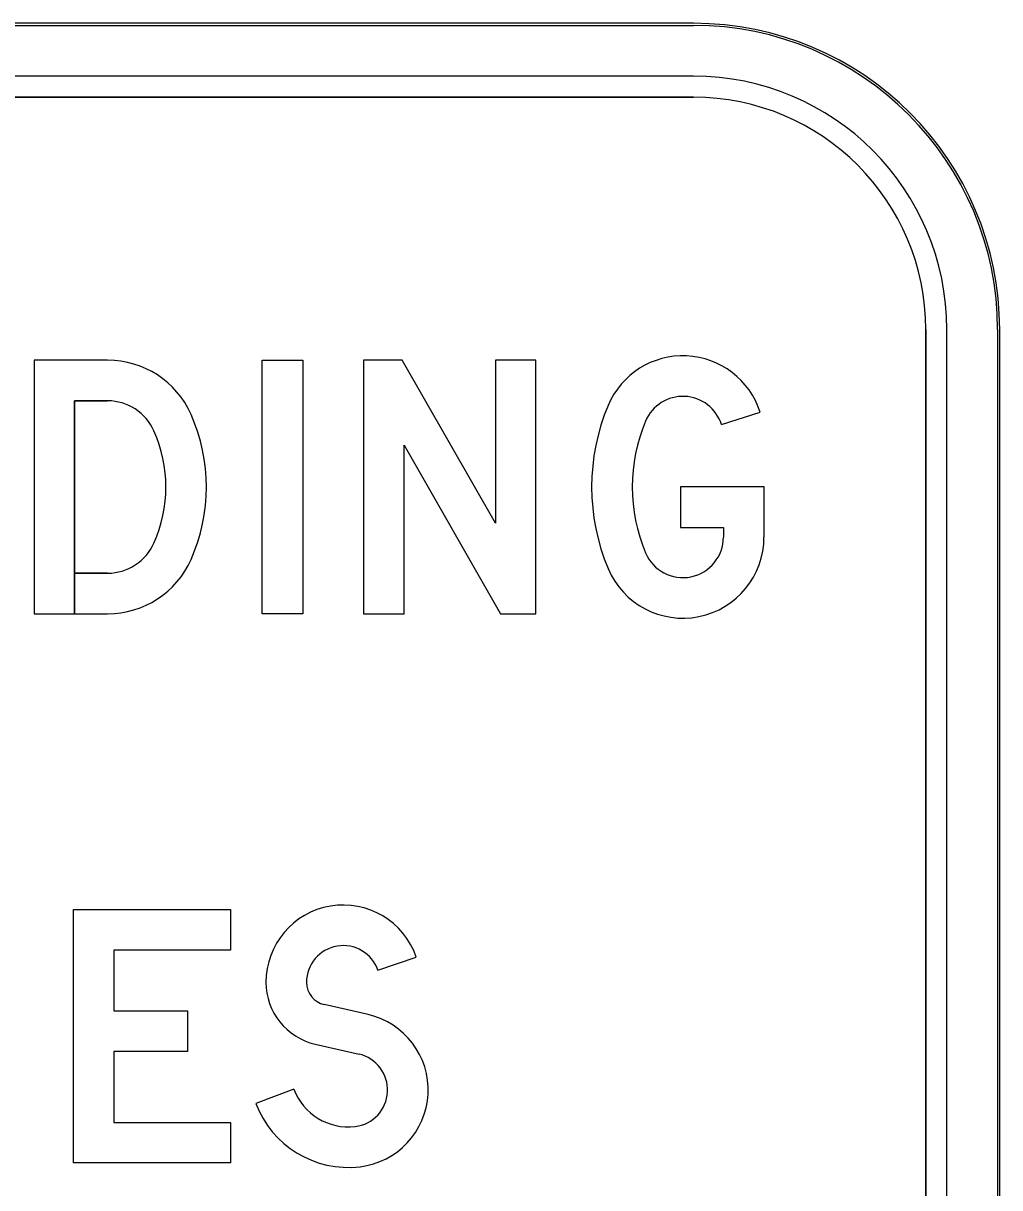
# Model space of a CAD drawing. Extents: x 0 to 770, y 0 to 495.
# Drawn here: x 491.51 to 531.7, y 88.42 to 136.33 of the extents above; entities that cross this region are included whole.
import ezdxf

# ---------------------------------------------------------------- set-up
doc = ezdxf.new("R2010")
doc.units = 0
for name, color, linetype in [('GSBWFill', 7, 'Continuous'), ('GSColorFill', 7, 'Continuous'), ('GSOutline', 7, 'Continuous')]:
    doc.layers.add(name, color=color, linetype=linetype)

msp = doc.modelspace()

# ---------------------------------------------------------------- linework, layer by layer
at = {"layer": 'GSBWFill'}
for p, q in [((519.099, 136.335), (460.853, 136.335)), ((519.099, 134.161), (460.853, 134.161)), ((460.853, 133.292), (519.099, 133.292)), ((528.662, 123.729), (528.662, 65.482)), ((529.531, 65.482), (529.531, 123.729)), ((531.705, 65.482), (531.705, 123.729)), ((520.254, 119.821), (521.844, 120.33)), ((494.987, 113.705), (493.628, 113.705)), ((506.114, 97.362), (507.691, 97.909)), ((505.704, 95.541), (503.903, 95.951)), ((503.533, 94.323), (505.334, 93.914)), ((502.648, 92.473), (501.086, 91.885))]:
    msp.add_line(p, q, dxfattribs=at)
for points in [[(494.987, 122.469), (491.958, 122.469), (491.958, 112.036), (493.627, 112.036), (493.627, 120.799), (494.987, 120.799)], [(518.56, 117.252), (518.56, 115.583), (520.334, 115.583), (520.334, 115.192)], [(522.003, 115.192), (522.003, 117.252), (518.56, 117.252)], [(493.628, 113.705), (493.628, 112.036), (494.987, 112.036)]]:
    msp.add_lwpolyline(points, dxfattribs=at)
for points in [[(501.347, 122.469), (503.016, 122.469), (503.016, 112.036), (501.347, 112.036)], [(512.614, 112.036), (512.614, 122.469), (510.945, 122.469), (510.945, 115.766), (507.114, 122.469), (505.52, 122.469), (505.52, 112.036), (507.189, 112.036), (507.189, 118.974), (511.153, 112.036)], [(500.043, 98.196), (495.244, 98.196), (495.244, 95.693), (498.278, 95.693), (498.278, 94.023), (495.244, 94.023), (495.244, 91.102), (500.043, 91.102), (500.043, 89.433), (493.575, 89.433), (493.575, 99.865), (500.043, 99.865)]]:
    msp.add_lwpolyline(points, close=True, dxfattribs=at)
for centre, radius, start, end in [((519.099, 123.729), 12.606, 0, 90), ((519.099, 123.729), 10.432, 0, 90), ((519.099, 123.729), 9.563, 0, 90), ((518.664, 119.313), 3.338, 17.7394, 157.1013), ((518.664, 119.313), 1.669, 17.7394, 157.1013), ((523.542, 117.252), 8.633, 157.1013, 202.8987), ((523.542, 117.252), 6.964, 157.1013, 202.8987), ((518.664, 115.192), 3.338, 202.8987, 0), ((518.664, 115.192), 1.669, 202.8987, 0), ((504.685, 96.866), 3.182, 19.1395, 180), ((504.685, 96.866), 1.513, 19.1395, 180), ((504.112, 96.866), 2.608, 180, 257.1915), ((504.112, 96.866), 0.939, 180, 257.1915), ((504.998, 92.439), 3.182, 276.7854, 77.1915), ((504.998, 92.439), 1.513, 276.7854, 77.1915), ((504.894, 93.319), 2.399, 200.6442, 276.7854), ((504.894, 93.319), 4.069, 200.6442, 276.7854)]:
    msp.add_arc(centre, radius, start, end, dxfattribs=at)
for centre, major_axis, start_param, end_param in [((494.987, 118.713), (0, 3.756), 5.13024, 6.283185), ((494.987, 118.713), (0, 2.086), 5.13024, 6.283185), ((491.697, 117.252), (0, 7.355), 4.294538, 5.13024), ((491.697, 117.252), (0, 5.686), 4.294538, 5.13024), ((494.987, 115.792), (0, 2.086), 3.141593, 4.294538), ((494.987, 115.792), (0, 3.756), 3.141593, 4.294538)]:
    msp.add_ellipse(centre, major_axis=major_axis, ratio=0.999993, start_param=start_param, end_param=end_param, dxfattribs=at)
at = {"layer": 'GSColorFill'}
for p, q in [((519.099, 136.335), (460.853, 136.335)), ((519.099, 136.335), (460.853, 136.335)), ((460.853, 136.248), (519.099, 136.248)), ((519.099, 134.161), (460.853, 134.161)), ((460.853, 133.292), (519.099, 133.292)), ((528.662, 123.729), (528.662, 65.482)), ((529.531, 65.482), (529.531, 123.729)), ((531.618, 123.729), (531.618, 65.482)), ((531.705, 65.482), (531.705, 123.729)), ((531.705, 65.482), (531.705, 123.729)), ((520.254, 119.821), (521.844, 120.33)), ((494.987, 113.705), (493.628, 113.705)), ((506.114, 97.362), (507.691, 97.909)), ((505.704, 95.541), (503.903, 95.951)), ((503.533, 94.323), (505.334, 93.914)), ((502.648, 92.473), (501.086, 91.885))]:
    msp.add_line(p, q, dxfattribs=at)
for points in [[(494.987, 122.469), (491.958, 122.469), (491.958, 112.036), (493.627, 112.036), (493.627, 120.799), (494.987, 120.799)], [(518.56, 117.252), (518.56, 115.583), (520.334, 115.583), (520.334, 115.192)], [(522.003, 115.192), (522.003, 117.252), (518.56, 117.252)], [(493.628, 113.705), (493.628, 112.036), (494.987, 112.036)]]:
    msp.add_lwpolyline(points, dxfattribs=at)
for points in [[(501.347, 122.469), (503.016, 122.469), (503.016, 112.036), (501.347, 112.036)], [(512.614, 112.036), (512.614, 122.469), (510.945, 122.469), (510.945, 115.766), (507.114, 122.469), (505.52, 122.469), (505.52, 112.036), (507.189, 112.036), (507.189, 118.974), (511.153, 112.036)], [(500.043, 98.196), (495.244, 98.196), (495.244, 95.693), (498.278, 95.693), (498.278, 94.023), (495.244, 94.023), (495.244, 91.102), (500.043, 91.102), (500.043, 89.433), (493.575, 89.433), (493.575, 99.865), (500.043, 99.865)]]:
    msp.add_lwpolyline(points, close=True, dxfattribs=at)
for centre, radius, start, end in [((519.099, 123.729), 12.606, 0, 90), ((519.099, 123.729), 12.606, 0, 90), ((519.099, 123.729), 12.519, 0, 90), ((519.099, 123.729), 10.432, 0, 90), ((519.099, 123.729), 9.563, 0, 90), ((518.664, 119.313), 3.338, 17.7394, 157.1013), ((518.664, 119.313), 1.669, 17.7394, 157.1013), ((523.542, 117.252), 8.633, 157.1013, 202.8987), ((523.542, 117.252), 6.964, 157.1013, 202.8987), ((518.664, 115.192), 3.338, 202.8987, 0), ((518.664, 115.192), 1.669, 202.8987, 0), ((504.685, 96.866), 3.182, 19.1395, 180), ((504.685, 96.866), 1.513, 19.1395, 180), ((504.112, 96.866), 2.608, 180, 257.1915), ((504.112, 96.866), 0.939, 180, 257.1915), ((504.998, 92.439), 3.182, 276.7854, 77.1915), ((504.998, 92.439), 1.513, 276.7854, 77.1915), ((504.894, 93.319), 2.399, 200.6442, 276.7854), ((504.894, 93.319), 4.069, 200.6442, 276.7854)]:
    msp.add_arc(centre, radius, start, end, dxfattribs=at)
for centre, major_axis, start_param, end_param in [((494.987, 118.713), (0, 3.756), 5.13024, 6.283185), ((494.987, 118.713), (0, 2.086), 5.13024, 6.283185), ((491.697, 117.252), (0, 7.355), 4.294538, 5.13024), ((491.697, 117.252), (0, 5.686), 4.294538, 5.13024), ((494.987, 115.792), (0, 2.086), 3.141593, 4.294538), ((494.987, 115.792), (0, 3.756), 3.141593, 4.294538)]:
    msp.add_ellipse(centre, major_axis=major_axis, ratio=0.999993, start_param=start_param, end_param=end_param, dxfattribs=at)
at = {"layer": 'GSOutline'}
for p, q in [((519.099, 136.335), (460.853, 136.335)), ((519.099, 134.161), (460.853, 134.161)), ((519.099, 133.292), (460.853, 133.292)), ((528.662, 65.482), (528.662, 123.729)), ((529.531, 65.482), (529.531, 123.729)), ((531.705, 65.482), (531.705, 123.729)), ((494.987, 122.469), (491.958, 122.469)), ((494.987, 120.799), (493.627, 120.799)), ((520.254, 119.821), (521.844, 120.33)), ((506.114, 97.362), (507.691, 97.909)), ((505.704, 95.541), (503.903, 95.951)), ((503.533, 94.323), (505.334, 93.914)), ((502.648, 92.473), (501.086, 91.885))]:
    msp.add_line(p, q, dxfattribs=at)
for points in [[(491.958, 122.469), (491.958, 112.036), (494.987, 112.036)], [(493.627, 120.799), (493.627, 113.705), (494.987, 113.705)], [(518.56, 117.252), (518.56, 115.583), (520.334, 115.583), (520.334, 115.192)], [(522.003, 115.192), (522.003, 117.252), (518.56, 117.252)]]:
    msp.add_lwpolyline(points, dxfattribs=at)
for points in [[(501.347, 122.469), (503.016, 122.469), (503.016, 112.036), (501.347, 112.036)], [(512.614, 112.036), (512.614, 122.469), (510.945, 122.469), (510.945, 115.766), (507.114, 122.469), (505.52, 122.469), (505.52, 112.036), (507.189, 112.036), (507.189, 118.974), (511.153, 112.036)], [(500.043, 98.196), (495.244, 98.196), (495.244, 95.693), (498.278, 95.693), (498.278, 94.023), (495.244, 94.023), (495.244, 91.102), (500.043, 91.102), (500.043, 89.433), (493.575, 89.433), (493.575, 99.865), (500.043, 99.865)]]:
    msp.add_lwpolyline(points, close=True, dxfattribs=at)
for centre, radius, start, end in [((519.099, 123.729), 12.606, 0, 90), ((519.099, 123.729), 10.432, 0, 90), ((519.099, 123.729), 9.563, 0, 90), ((518.664, 119.313), 3.338, 17.7394, 157.1013), ((518.664, 119.313), 1.669, 17.7394, 157.1013), ((523.542, 117.252), 8.633, 157.1013, 202.8987), ((523.542, 117.252), 6.964, 157.1013, 202.8987), ((518.664, 115.192), 3.338, 202.8987, 0), ((518.664, 115.192), 1.669, 202.8987, 0), ((504.685, 96.866), 3.182, 19.1395, 180), ((504.685, 96.866), 1.513, 19.1395, 180), ((504.112, 96.866), 2.608, 180, 257.1915), ((504.112, 96.866), 0.939, 180, 257.1915), ((504.998, 92.439), 3.182, 276.7854, 77.1915), ((504.998, 92.439), 1.513, 276.7854, 77.1915), ((504.894, 93.319), 2.399, 200.6442, 276.7854), ((504.894, 93.319), 4.069, 200.6442, 276.7854)]:
    msp.add_arc(centre, radius, start, end, dxfattribs=at)
for centre, major_axis, start_param, end_param in [((494.987, 118.713), (0, 3.756), 5.13024, 6.283185), ((494.987, 118.713), (0, 2.086), 5.13024, 6.283185), ((491.697, 117.252), (0, 7.355), 4.294538, 5.13024), ((491.697, 117.252), (0, 5.686), 4.294538, 5.13024), ((494.987, 115.792), (0, 2.086), 3.141593, 4.294538), ((494.987, 115.792), (0, 3.756), 3.141593, 4.294538)]:
    msp.add_ellipse(centre, major_axis=major_axis, ratio=0.999993, start_param=start_param, end_param=end_param, dxfattribs=at)

doc.saveas('drawing.dxf')
